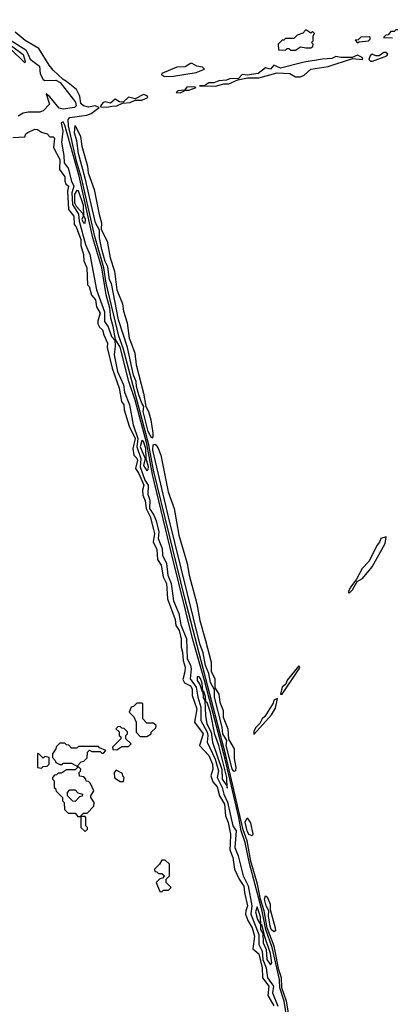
# Model space of a CAD drawing. Extents: x 2769579 to 2883812, y 684207 to 828660.
# Tile 300 of 505: x 2819274 to 2821491, y 760956 to 766852. Entities that reach past the tile are written whole.
import ezdxf

# ---------------------------------------------------------------- set-up
doc = ezdxf.new("R2010")
doc.units = 0

msp = doc.modelspace()

# ---------------------------------------------------------------- linework, layer by layer
at = {"layer": '0CON02XD'}
for points in [[(2822057, 766853), (2821925, 766846.7), (2821855, 766817.5), (2821815, 766812.5), (2821765, 766792.5), (2821708.3, 766791.7), (2821673, 766787), (2821665, 766780), (2821565, 766780), (2821555, 766790), (2821525, 766790), (2821515, 766780), (2821495, 766780), (2821478.3, 766761.7), (2821465, 766760), (2821450, 766745), (2821505, 766743.8)], [(2820904.6, 760775), (2820870.3, 760975), (2820842.6, 761055), (2820841.1, 761115), (2820823.5, 761163.5), (2820797.1, 761305), (2820754.1, 761414.1), (2820736.4, 761515), (2820714.7, 761585), (2820697.7, 761675), (2820656.6, 761813.4), (2820634.7, 761935), (2820611.7, 762001.7), (2820506.6, 762446.6), (2820261.4, 763388.6), (2820074.4, 764154.4), (2820046, 764306), (2819892.7, 764885), (2819866.4, 764956.4), (2819790.6, 765275), (2819777.1, 765365), (2819723.6, 765553.7), (2819644.7, 765905), (2819613.9, 766003.9), (2819566.4, 766216.4), (2819564.5, 766255), (2819573.5, 766266.5), (2819675, 766280), (2819700.7, 766289.3), (2819750, 766325), (2819725.7, 766335.7), (2819685, 766328.2), (2819655.3, 766335.3), (2819640.4, 766350.4), (2819634, 766394), (2819613, 766433), (2819555, 766482.5), (2819533.6, 766493.6), (2819475, 766550), (2819449.5, 766579.5), (2819389.3, 766679.3), (2819307.7, 766727.7), (2819246.1, 766776.1)], [(2820925, 766670), (2820955, 766690), (2820985, 766682.5), (2821016.1, 766683.9), (2821028.3, 766691.7), (2821030, 766705), (2821020, 766715), (2821030, 766725), (2821030, 766755), (2821038.3, 766768.3), (2821025, 766780), (2821015, 766770), (2820985, 766790), (2820968.3, 766771.7), (2820935, 766760), (2820915, 766740), (2820865, 766740), (2820855, 766730), (2820845, 766730), (2820820, 766705), (2820821.7, 766671.7), (2820865, 766670), (2820875, 766680), (2820885, 766680), (2820895, 766670), (2820925, 766670)], [(2819225, 766725.6), (2819310.4, 766670.4), (2819325, 766643.3), (2819336.7, 766615), (2819392.8, 766572.8), (2819397.1, 766527.1), (2819413.6, 766493.6), (2819425, 766488), (2819489.3, 766489.3), (2819516.1, 766476.1), (2819607.8, 766357.8), (2819611.4, 766335), (2819601.2, 766325), (2819535, 766316.6), (2819511.1, 766321.1), (2819455, 766390), (2819432.5, 766407.5), (2819452.5, 766345), (2819415, 766306.7), (2819395, 766298.8), (2819325, 766298.8), (2819295, 766291.2), (2819265, 766273.8)], [(2821295, 766712.5), (2821305, 766720), (2821360, 766725), (2821370, 766735), (2821370, 766745), (2821365, 766750), (2821315, 766747.5), (2821298.3, 766731.7), (2821281.7, 766728.3), (2821295, 766712.5)], [(2819305, 766593.3), (2819221.1, 766675), (2819217.1, 766685), (2819225, 766694.2), (2819295, 766642.5), (2819307.5, 766602.5), (2819305, 766593.3)], [(2820445, 766453.3), (2820495, 766466.7), (2820525, 766466.7), (2820578.3, 766491.7), (2820637, 766503), (2820705, 766503.8), (2820815, 766533.8), (2820889.3, 766529.3), (2820925, 766510), (2820955, 766510), (2820975, 766520), (2821015, 766556.2), (2821119.3, 766570.7), (2821265, 766620), (2821326.7, 766613.3), (2821322.5, 766625), (2821295, 766640), (2821264, 766626), (2821195, 766625.5), (2821165, 766631.4), (2821141.3, 766618.7), (2821085, 766616.2), (2820975, 766596.4), (2820835, 766562), (2820795, 766578.8), (2820775, 766555.8), (2820745, 766564), (2820700.6, 766529.4), (2820635, 766518.8), (2820605, 766523.3), (2820581.7, 766498.3), (2820535, 766500), (2820511.4, 766488.6), (2820465, 766485.7), (2820435, 766473.3), (2820405, 766473.3), (2820381.7, 766458.3), (2820350, 766455), (2820445, 766453.3)], [(2821385, 766602.5), (2821470, 766635), (2821477.5, 766645), (2821465, 766655.8), (2821452.5, 766655), (2821423.8, 766636.2), (2821405, 766636), (2821382.5, 766645), (2821370, 766635), (2821362.5, 766612.5), (2821373, 766603), (2821385, 766602.5)], [(2820140.7, 766510.7), (2820195, 766514.2), (2820330, 766535), (2820380, 766555), (2820367, 766567), (2820333, 766573), (2820305, 766590), (2820295, 766590), (2820265, 766570), (2820215, 766567.5), (2820125, 766530), (2820121.7, 766521.7), (2820140.7, 766510.7)], [(2820235, 766413.8), (2820260, 766425), (2820260, 766430), (2820285, 766428.8), (2820330, 766445), (2820315, 766450), (2820275, 766446.9), (2820260, 766430), (2820220, 766425), (2820210, 766415), (2820235, 766413.8)], [(2819795, 766328), (2819825, 766333.8), (2819855, 766336.7), (2819888.3, 766351.7), (2819935, 766356.7), (2819965, 766370), (2820005, 766370), (2820040, 766385), (2820037.5, 766395), (2820015, 766403.3), (2819965, 766377.5), (2819925, 766388.1), (2819893, 766357), (2819870.5, 766360.5), (2819845, 766375.7), (2819817.5, 766352.5), (2819785, 766360), (2819774.2, 766355), (2819757.5, 766335), (2819760, 766330), (2819795, 766328)], [(2820888.5, 760775), (2820856.8, 760975), (2820831.1, 761055), (2820828.5, 761105), (2820785, 761296.2), (2820747.1, 761405), (2820725, 761513.8), (2820649.1, 761799.2), (2820623.8, 761925), (2820598.9, 761995), (2820585.8, 762075), (2820502.4, 762425), (2820380, 762895), (2820307.5, 763147.5), (2820185, 763646.7), (2820069.1, 764129.1), (2820035, 764312), (2819965, 764573.3), (2819927.3, 764685), (2819875, 764890), (2819846.4, 764936.4), (2819834, 765015), (2819819.4, 765065), (2819813.5, 765125), (2819792.2, 765205), (2819765, 765366.2), (2819711.2, 765545), (2819629.6, 765915), (2819545, 766220), (2819535, 766240), (2819522.5, 766235), (2819531.2, 766185), (2819524.1, 766115.9), (2819539.1, 766039.1), (2819540.6, 765995), (2819565, 765963.3), (2819584.4, 765885), (2819597.8, 765855), (2819585.4, 765815), (2819589.2, 765745), (2819626.7, 765686.7), (2819630.4, 765645), (2819667.8, 765505), (2819693.3, 765445), (2819733.2, 765233.2), (2819782, 765102), (2819782, 765045), (2819802.9, 765012.9), (2819824, 764955), (2819843.3, 764933.3), (2819846.1, 764896.1), (2819839.4, 764845), (2819858.8, 764745), (2819895.6, 764665.6), (2819900.6, 764620.6), (2819931.9, 764545), (2819953.6, 764425), (2819981.5, 764345), (2819975.5, 764295), (2819999.6, 764225), (2819994.5, 764174.5), (2820023.6, 764095), (2820042.5, 764065), (2820040.9, 764010.9), (2820052.2, 763975), (2820051.2, 763925), (2820077.5, 763885), (2820090.7, 763850.7), (2820105.6, 763785), (2820103.3, 763745), (2820125.7, 763685), (2820129.2, 763645), (2820153.1, 763595), (2820160.6, 763525), (2820180, 763475), (2820195, 763372.5), (2820225.6, 763295.6), (2820238.7, 763228.7), (2820271.9, 763145), (2820276.9, 763025), (2820296.6, 762986.6), (2820300.8, 762965), (2820294.2, 762905), (2820330, 762855), (2820339.4, 762795), (2820357.8, 762735), (2820357.5, 762655), (2820395.5, 762585), (2820400, 762565), (2820395.8, 762525), (2820443.5, 762425), (2820464.4, 762355), (2820455.7, 762315), (2820485.6, 762255), (2820494.4, 762215), (2820517, 762167), (2820550, 762025), (2820568.8, 761995), (2820560.6, 761895), (2820580.6, 761845), (2820610.5, 761725), (2820641.1, 761665), (2820662.2, 761545), (2820657.1, 761495), (2820704.5, 761375), (2820704.5, 761314.5), (2820725.5, 761275), (2820729.1, 761225), (2820748.9, 761175), (2820755.7, 761115), (2820791.9, 761065), (2820787.5, 761025), (2820817.8, 760945)], [(2819233, 766147), (2819305, 766150), (2819311.7, 766168.3), (2819323, 766177), (2819365, 766196.7), (2819380, 766195), (2819405, 766177.5), (2819438.3, 766168.3), (2819455, 766150), (2819475, 766150), (2819481.7, 766141.7), (2819477, 766087), (2819513.3, 766015), (2819512.5, 765955), (2819545, 765910), (2819543.3, 765885), (2819549.3, 765869.3), (2819566.7, 765855), (2819560, 765825), (2819566.7, 765715), (2819597.5, 765675), (2819600, 765625), (2819611.7, 765611.7), (2819640, 765535), (2819639.3, 765499.3), (2819656.7, 765445), (2819658.3, 765408.3), (2819676.7, 765365), (2819680, 765265), (2819690, 765255), (2819703, 765203), (2819726.7, 765175), (2819733, 765133), (2819756.2, 765095), (2819740.7, 765049.3), (2819740.7, 765030.7), (2819750.7, 765010.7), (2819770, 764995), (2819776.7, 764965), (2819800, 764915), (2819798.3, 764888.3), (2819826.7, 764765), (2819870, 764645), (2819882.5, 764565), (2819896.7, 764545), (2819900, 764515), (2819928.3, 764418.3), (2819964.3, 764345), (2819951.2, 764285), (2819956.7, 764245), (2819975, 764226.7), (2819978, 764215), (2819966, 764165), (2819986, 764135), (2820017.5, 764065), (2820008.8, 764035), (2820011.2, 764005), (2820025, 763970), (2820030, 763925), (2820055, 763877.5), (2820075, 763800)], [(2820065, 764346.7), (2820042.2, 764385), (2820013.1, 764505), (2820017.5, 764535), (2820003.9, 764555), (2819986.4, 764605), (2819972.8, 764655), (2819971.5, 764685), (2819955, 764723.8), (2819918.3, 764888.3), (2819866.2, 765055), (2819822.4, 765272.4), (2819812.1, 765295), (2819801.5, 765371.5), (2819785, 765404.2), (2819766.2, 765475), (2819752.3, 765545), (2819751.7, 765591.7), (2819728.2, 765635), (2819666.7, 765903.3), (2819625, 766050), (2819616.5, 766126.5), (2819602.7, 766175), (2819605, 766217.5), (2819637.3, 766152.7), (2819646.7, 766095), (2819680, 765975), (2819684, 765935), (2819719.5, 765835), (2819748.6, 765685), (2819764.2, 765635), (2819762.5, 765595), (2819796.9, 765525), (2819814.4, 765425), (2819841.9, 765345), (2819855.7, 765235), (2819889.4, 765149.4), (2819895.7, 765105.7), (2819916.6, 765036.6), (2819928.6, 764945), (2819940.6, 764915), (2819962.2, 764855), (2819971.4, 764785), (2820015.4, 764615.4), (2820028.8, 764535), (2820045, 764506.7), (2820058.9, 764455), (2820070.6, 764375), (2820071.2, 764355), (2820065, 764346.7)], [(2819665, 765632.5), (2819667.8, 765655), (2819657, 765677), (2819655, 765740), (2819625, 765827.5), (2819615, 765828.8), (2819602.8, 765807.2), (2819602.3, 765755), (2819612.2, 765735), (2819651.2, 765691.2), (2819654, 765675), (2819646, 765655), (2819655, 765636.2), (2819665, 765632.5)], [(2820035, 764150), (2820042.5, 764157.5), (2820043.8, 764175), (2820030, 764225), (2820028.2, 764285), (2820015, 764326.7), (2820005, 764332.5), (2819994.6, 764294.6), (2820023.8, 764225), (2820015, 764182.5), (2820035, 764150)], [(2820555, 762349.2), (2820545, 762366.7), (2820510, 762505), (2820514.3, 762535), (2820488.8, 762575), (2820485.6, 762615), (2820438.8, 762795), (2820439.3, 762839.3), (2820415, 762883.8), (2820406, 762936), (2820385.4, 762985), (2820371.5, 763061.5), (2820351.2, 763115), (2820164.1, 763875), (2820070.3, 764275), (2820073.6, 764306.4), (2820085, 764310), (2820100.6, 764290.6), (2820117.8, 764245), (2820163.1, 764025), (2820197.8, 763925), (2820225.6, 763765), (2820276.7, 763595), (2820288.9, 763525), (2820334.5, 763355), (2820352.2, 763255), (2820385.4, 763135.4), (2820420, 763005), (2820420, 762950), (2820442.5, 762905), (2820440.7, 762850.7), (2820465, 762813.3), (2820470.6, 762765), (2820492.1, 762715), (2820491.4, 762675), (2820519.6, 762605), (2820523.3, 762543.3), (2820556.6, 762486.6), (2820557.5, 762427.5), (2820567.9, 762375), (2820565, 762353.8), (2820555, 762349.2)], [(2820075, 763800), (2820080, 763775), (2820072.5, 763725), (2820095, 763680), (2820098.8, 763618.8), (2820120, 763585), (2820133.3, 763515), (2820152, 763475), (2820157.5, 763385), (2820205, 763260), (2820208.8, 763225), (2820228, 763195), (2820240, 763145), (2820240, 763095), (2820248.8, 763065), (2820251.2, 763015), (2820263.3, 762975), (2820263, 762947), (2820250.7, 762900.7), (2820260.7, 762880.7), (2820295, 762862.5), (2820305.7, 762845.7), (2820306.2, 762805), (2820334, 762725), (2820320, 762645), (2820371.2, 762575), (2820350, 762505), (2820406.2, 762445), (2820428, 762395), (2820430, 762365), (2820417.5, 762325), (2820429.3, 762289.3), (2820455, 762257.5), (2820468.8, 762205), (2820498.6, 762155), (2820506, 762085), (2820522, 762045), (2820536, 761975), (2820533.8, 761915), (2820532, 761882), (2820550, 761835), (2820560, 761765), (2820586.2, 761706.2), (2820615.9, 761664.1), (2820618.8, 761625), (2820637.5, 761545), (2820626.2, 761515), (2820626, 761495), (2820638.3, 761458.3), (2820665.8, 761415), (2820678.8, 761365), (2820668.3, 761288.3), (2820705, 761257.5), (2820724, 761175), (2820726, 761115), (2820763.8, 761065), (2820758.8, 761008.8), (2820795, 760947.5)], [(2821245, 763417.5), (2821265, 763437.5), (2821293, 763487), (2821325, 763506.7), (2821383.3, 763575), (2821461.2, 763715), (2821465.8, 763755.8), (2821434.4, 763745), (2821427.6, 763722.4), (2821412.9, 763705), (2821362.1, 763607.9), (2821322.2, 763565), (2821289.2, 763500.8), (2821255, 763456.2), (2821240, 763425), (2821245, 763417.5)], [(2820845, 762812.5), (2820946.7, 762965), (2820950, 762975), (2820945, 762982.5), (2820875, 762896.2), (2820867, 762873), (2820844.4, 762855.6), (2820833.8, 762813.8), (2820845, 762812.5)], [(2820515, 762250), (2820514, 762315), (2820465, 762506.7), (2820442, 762572), (2820415, 762702.5), (2820395, 762762.5), (2820387.5, 762767.5), (2820385, 762800), (2820375, 762830), (2820370, 762830), (2820365, 762880), (2820355, 762907.5), (2820345, 762920), (2820335, 762917.5), (2820336.7, 762895), (2820351.7, 762871.7), (2820365, 762830), (2820370, 762830), (2820371.2, 762795), (2820382.5, 762772.5), (2820385.9, 762685.9), (2820394.3, 762635), (2820420, 762585), (2820428, 762525), (2820482.6, 762362.6), (2820486, 762305), (2820512.5, 762265), (2820515, 762250)], [(2820035, 762560), (2820060, 762575), (2820060, 762585), (2820088.3, 762611.7), (2820090, 762625), (2820075, 762640), (2820035, 762640), (2820010, 762665), (2820010, 762755), (2820005, 762760), (2819975, 762760), (2819955, 762740), (2819940, 762735), (2819930, 762705), (2819957, 762677), (2819970, 762645), (2819970, 762585), (2819995, 762560), (2820035, 762560)], [(2820675, 762572.5), (2820780.7, 762689.3), (2820805, 762730), (2820817, 762787), (2820795, 762777.5), (2820791.2, 762758.8), (2820739.7, 762680.3), (2820723.8, 762665), (2820711.7, 762638.3), (2820685, 762612.5), (2820675, 762590), (2820675, 762572.5)], [(2819855, 762480), (2819885, 762500), (2819925, 762500), (2819940, 762515), (2819910, 762545), (2819910, 762565), (2819920, 762575), (2819918.3, 762588.3), (2819898.3, 762608.3), (2819885, 762610), (2819875, 762620), (2819861.7, 762618.3), (2819850, 762605), (2819868.3, 762588.3), (2819870, 762565), (2819878.3, 762558.3), (2819880, 762545), (2819830, 762495), (2819831.7, 762481.7), (2819855, 762480)], [(2819665, 761990), (2819680, 762005), (2819680, 762015), (2819670, 762025), (2819670, 762075), (2819665, 762080), (2819640, 762080), (2819640, 762085), (2819655, 762100), (2819678.3, 762101.7), (2819718.3, 762141.7), (2819720, 762165), (2819700, 762195), (2819700, 762205), (2819717.5, 762235), (2819698.3, 762278.3), (2819685, 762290), (2819671.7, 762291.7), (2819670, 762305), (2819658.3, 762318.3), (2819631.7, 762321.7), (2819630, 762345), (2819638.3, 762351.7), (2819640, 762365), (2819620, 762385), (2819641.7, 762408.3), (2819658.3, 762411.7), (2819678.3, 762431.7), (2819680, 762465), (2819691.7, 762478.3), (2819705, 762470), (2819755, 762470), (2819765, 762460), (2819775, 762460), (2819790, 762475), (2819751.7, 762491.7), (2819745, 762500), (2819625, 762500), (2819615, 762490), (2819585, 762490), (2819568.3, 762508.3), (2819555, 762510), (2819545, 762520), (2819515, 762520), (2819491.7, 762498.3), (2819490, 762485), (2819470, 762455), (2819470, 762435), (2819487, 762417), (2819490, 762405), (2819515, 762392.5), (2819527.5, 762392.5), (2819535, 762400), (2819585, 762400), (2819620, 762380), (2819620, 762375), (2819605, 762360), (2819555, 762360), (2819525, 762340), (2819505, 762340), (2819495, 762330), (2819481.7, 762328.3), (2819470, 762315), (2819470, 762305), (2819480, 762295), (2819480, 762255), (2819488.3, 762248.3), (2819491.7, 762231.7), (2819530, 762195), (2819530, 762175), (2819540, 762165), (2819541.7, 762121.7), (2819565, 762100), (2819605, 762100), (2819621.7, 762081.7), (2819640, 762080), (2819640, 762015), (2819665, 761990)], [(2819405, 762370), (2819415, 762380), (2819438.3, 762381.7), (2819450, 762395), (2819450, 762435), (2819425, 762440), (2819415, 762430), (2819385, 762460), (2819380, 762455), (2819380, 762375), (2819405, 762370)], [(2819895, 762290), (2819900, 762315), (2819891.7, 762321.7), (2819888.3, 762338.3), (2819851.7, 762358.3), (2819840, 762345), (2819841.7, 762311.7), (2819875, 762290), (2819895, 762290)], [(2819605, 762170), (2819591.7, 762171.7), (2819560, 762205), (2819560, 762225), (2819575, 762240), (2819605, 762240), (2819621.7, 762221.7), (2819650, 762215), (2819648.3, 762201.7), (2819631.7, 762198.3), (2819605, 762170)], [(2820665, 761964.2), (2820645, 761973.1), (2820634.2, 761995), (2820623.6, 762046.4), (2820635, 762073.3), (2820655, 762043.3), (2820668.9, 761975), (2820665, 761964.2)], [(2820125, 761630), (2820135, 761640), (2820165, 761640), (2820180, 761655), (2820150, 761685), (2820150, 761705), (2820170, 761725), (2820170, 761795), (2820145, 761820), (2820125, 761820), (2820110, 761795), (2820080, 761765), (2820081.7, 761751.7), (2820095, 761750), (2820105, 761740), (2820125, 761740), (2820140, 761725), (2820128.3, 761711.7), (2820111.7, 761708.3), (2820090, 761685), (2820111.7, 761631.7), (2820125, 761630)], [(2820795, 761390), (2820779.4, 761405), (2820771.6, 761425), (2820762.5, 761485), (2820764.4, 761515), (2820749.1, 761545), (2820739.4, 761585), (2820745, 761606.2), (2820755, 761600), (2820773.3, 761555), (2820773, 761523), (2820802.9, 761415), (2820803.8, 761396.2), (2820795, 761390)], [(2820775, 761192.5), (2820782.5, 761205), (2820775, 761260), (2820740.7, 761360.7), (2820725, 761427.5), (2820717.5, 761435), (2820715, 761480), (2820695, 761540), (2820685, 761510), (2820696.7, 761465), (2820713.8, 761433.8), (2820715, 761403.3), (2820729.3, 761379.3), (2820730, 761325), (2820748.8, 761285), (2820752.5, 761225), (2820775, 761192.5)]]:
    msp.add_lwpolyline(points, dxfattribs=at)

doc.saveas('drawing.dxf')
